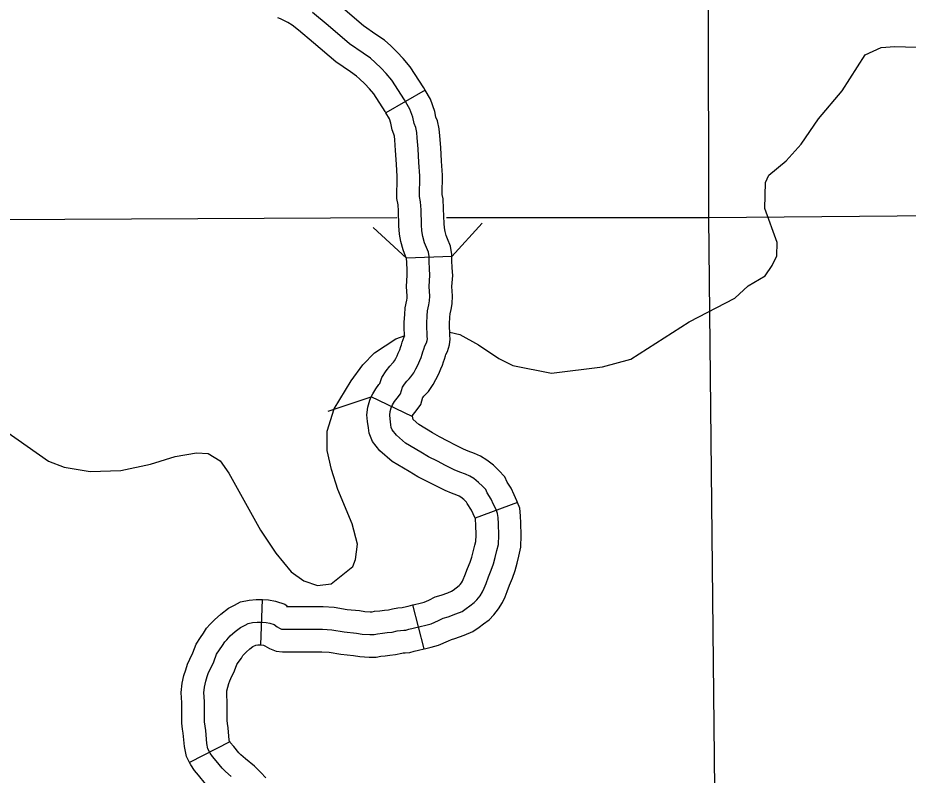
# Model space of a CAD drawing. Extents: x 1377389 to 1380723, y 1168351 to 1170484.
# Drawn here: x 1379168.8 to 1379227.8, y 1168904.3 to 1168954.5 of the extents above; entities that cross this region are included whole.
import ezdxf

# ---------------------------------------------------------------- set-up
doc = ezdxf.new("R2010")
doc.units = 0
doc.layers.add('B_Fill', color=7, linetype='Continuous')

msp = doc.modelspace()

# ---------------------------------------------------------------- linework, layer by layer
at = {"layer": 'B_Fill'}
for p, q in [((1379195.758, 1168949.715), (1379193.171, 1168948.195)), ((1379197.53, 1168938.688), (1379194.532, 1168938.589)), ((1379194.904, 1168928.105), (1379192.195, 1168929.394)), ((1379201.891, 1168922.397), (1379199.078, 1168921.356)), ((1379184.891, 1168912.967), (1379184.994, 1168915.965)), ((1379195.697, 1168912.707), (1379194.953, 1168915.613)), ((1379182.818, 1168906.557), (1379180.156, 1168905.174))]:
    msp.add_line(p, q, dxfattribs=at)
for points in [[(1379214.565, 1168941.269), (1379214.439, 1169011.809)], [(1379195.758, 1168949.715), (1379195.673, 1168949.858), (1379194.773, 1168951.256), (1379194.302, 1168951.807), (1379193.918, 1168952.211), (1379193.5, 1168952.63), (1379193.082, 1168953.011), (1379192.509, 1168953.393), (1379191.68, 1168953.967), (1379190.312, 1168955.143), (1379189.254, 1168956.016), (1379188.666, 1168956.483), (1379188.103, 1168956.826), (1379187.454, 1168957.135), (1379187.272, 1168957.219)], [(1379195.26, 1168931.453), (1379195.35, 1168931.655), (1379195.421, 1168931.806), (1379195.491, 1168932.007), (1379195.572, 1168932.229), (1379195.622, 1168932.37), (1379195.683, 1168932.562), (1379195.753, 1168932.783), (1379195.854, 1168932.975), (1379195.904, 1168933.136), (1379195.914, 1168933.237), (1379195.904, 1168933.388), (1379195.892, 1168933.628), (1379195.875, 1168933.938), (1379195.875, 1168934.282), (1379195.909, 1168934.764), (1379195.926, 1168935.091), (1379196.012, 1168935.486), (1379196.064, 1168935.745), (1379196.081, 1168936.072), (1379196.04, 1168936.712), (1379196.086, 1168937.443), (1379196.063, 1168937.866), (1379196.04, 1168938.357), (1379196.029, 1168938.7), (1379195.995, 1168938.974), (1379195.858, 1168939.283), (1379195.732, 1168939.603), (1379195.618, 1168940.014), (1379195.549, 1168940.38), (1379195.515, 1168940.791), (1379195.492, 1168941.774), (1379195.458, 1168942.311), (1379195.392, 1168942.657), (1379195.41, 1168944.034), (1379195.355, 1168944.904), (1379195.301, 1168945.81), (1379195.247, 1168946.553), (1379195.211, 1168946.897), (1379195.138, 1168947.223), (1379195.029, 1168947.495), (1379194.957, 1168947.912), (1379194.758, 1168948.456), (1379194.396, 1168949.072), (1379193.567, 1168950.358), (1379193.187, 1168950.802), (1379192.843, 1168951.165), (1379192.463, 1168951.545), (1379192.155, 1168951.826), (1379191.666, 1168952.152), (1379190.762, 1168952.778), (1379189.345, 1168953.996), (1379188.31, 1168954.85)], [(1379193.171, 1168948.195), (1379193.118, 1168948.285), (1379192.362, 1168949.46), (1379192.073, 1168949.798), (1379191.768, 1168950.118), (1379191.426, 1168950.461), (1379191.228, 1168950.642), (1379190.823, 1168950.912), (1379189.844, 1168951.589), (1379188.379, 1168952.849), (1379187.366, 1168953.684), (1379186.947, 1168954.017), (1379186.674, 1168954.184), (1379186.179, 1168954.419), (1379186.014, 1168954.496)], [(1379197.394, 1168933.688), (1379198.06, 1168933.532), (1379199.309, 1168932.845), (1379200.647, 1168931.941), (1379201.566, 1168931.48), (1379204.145, 1168930.971), (1379207.504, 1168931.378), (1379209.38, 1168931.881), (1379213.248, 1168934.355), (1379216.276, 1168935.93), (1379217.159, 1168936.751), (1379218.29, 1168937.401), (1379218.759, 1168938.083), (1379219.051, 1168938.738), (1379219.072, 1168939.621), (1379218.255, 1168941.87), (1379218.299, 1168943.596), (1379218.539, 1168944.067), (1379219.676, 1168945.019), (1379220.667, 1168946.125), (1379221.812, 1168947.798), (1379223.389, 1168949.671), (1379224.904, 1168952.043), (1379225.961, 1168952.53), (1379226.878, 1168952.59), (1379229.019, 1168952.523)], [(1379197.53, 1168938.688), (1379197.526, 1168938.818), (1379197.455, 1168939.38), (1379197.242, 1168939.861), (1379197.157, 1168940.078), (1379197.08, 1168940.353), (1379197.038, 1168940.58), (1379197.014, 1168940.871), (1379196.991, 1168941.839), (1379196.949, 1168942.5), (1379196.893, 1168942.79), (1379196.91, 1168944.071), (1379196.853, 1168944.996), (1379196.798, 1168945.91), (1379196.741, 1168946.686), (1379196.693, 1168947.139), (1379196.576, 1168947.667), (1379196.48, 1168947.906), (1379196.412, 1168948.302), (1379196.12, 1168949.099), (1379195.758, 1168949.715)], [(1379194.532, 1168938.571), (1379194.473, 1168938.704), (1379194.307, 1168939.127), (1379194.155, 1168939.675), (1379194.061, 1168940.179), (1379194.016, 1168940.711), (1379193.993, 1168941.708), (1379193.967, 1168942.121), (1379193.89, 1168942.524), (1379193.909, 1168943.997), (1379193.858, 1168944.812), (1379193.804, 1168945.71), (1379193.752, 1168946.42), (1379193.728, 1168946.655), (1379193.7, 1168946.78), (1379193.578, 1168947.084), (1379193.502, 1168947.523), (1379193.396, 1168947.812), (1379193.171, 1168948.195)], [(1379214.565, 1168941.269), (1379319.279, 1168942.202)], [(1379110.344, 1168940.858), (1379193.886, 1168941.271)], [(1379197.19, 1168941.277), (1379214.565, 1168941.269)], [(1379215.354, 1168864.029), (1379215.315, 1168869.77), (1379214.565, 1168941.269)], [(1379199.55, 1168940.906), (1379197.53, 1168938.688)], [(1379194.532, 1168938.589), (1379192.314, 1168940.609)], [(1379192.195, 1168929.394), (1379192.29, 1168929.593), (1379192.502, 1168929.937), (1379192.707, 1168930.205), (1379192.766, 1168930.283), (1379192.896, 1168930.673), (1379193.176, 1168931.127), (1379193.433, 1168931.432), (1379193.628, 1168931.64), (1379193.674, 1168931.687), (1379193.733, 1168931.771), (1379193.819, 1168931.935), (1379193.91, 1168932.109), (1379193.987, 1168932.279), (1379194.03, 1168932.372), (1379194.078, 1168932.511), (1379194.161, 1168932.737), (1379194.2, 1168932.848), (1379194.253, 1168933.014), (1379194.364, 1168933.364), (1379194.4, 1168933.433), (1379194.394, 1168933.549), (1379194.375, 1168933.896), (1379194.375, 1168934.335), (1379194.412, 1168934.856), (1379194.435, 1168935.291), (1379194.544, 1168935.793), (1379194.572, 1168935.932), (1379194.579, 1168936.063), (1379194.537, 1168936.71), (1379194.583, 1168937.449), (1379194.565, 1168937.79), (1379194.541, 1168938.297), (1379194.532, 1168938.589)], [(1379194.904, 1168928.105), (1379194.928, 1168928.156), (1379194.977, 1168928.235), (1379195.095, 1168928.39), (1379195.48, 1168928.897), (1379195.622, 1168929.366), (1379195.627, 1168929.38), (1379195.677, 1168929.44), (1379195.784, 1168929.554), (1379195.98, 1168929.749), (1379196.303, 1168930.209), (1379196.479, 1168930.548), (1379196.61, 1168930.798), (1379196.714, 1168931.03), (1379196.812, 1168931.24), (1379196.904, 1168931.504), (1379196.983, 1168931.721), (1379197.044, 1168931.892), (1379197.113, 1168932.109), (1379197.142, 1168932.202), (1379197.245, 1168932.397), (1379197.381, 1168932.835), (1379197.419, 1168933.212), (1379197.402, 1168933.475), (1379197.39, 1168933.707), (1379197.375, 1168933.979), (1379197.375, 1168934.228), (1379197.406, 1168934.671), (1379197.418, 1168934.891), (1379197.481, 1168935.18), (1379197.556, 1168935.557), (1379197.584, 1168936.08), (1379197.543, 1168936.713), (1379197.588, 1168937.437), (1379197.561, 1168937.941), (1379197.539, 1168938.417), (1379197.53, 1168938.688)], [(1379190.978, 1168918.169), (1379191.158, 1168918.618), (1379191.273, 1168919.645), (1379190.935, 1168920.993), (1379189.977, 1168923.257), (1379189.56, 1168924.582), (1379189.284, 1168925.853), (1379189.269, 1168927.115), (1379189.744, 1168928.599), (1379190.862, 1168930.452), (1379191.635, 1168931.508), (1379192.4, 1168932.303), (1379193.817, 1168933.247), (1379194.436, 1168933.461)], [(1379182.624, 1168913.315), (1379182.858, 1168913.56), (1379183.189, 1168913.859), (1379183.54, 1168914.125), (1379183.838, 1168914.285), (1379184.041, 1168914.392), (1379184.318, 1168914.445), (1379184.627, 1168914.477), (1379184.925, 1168914.467), (1379185.234, 1168914.456), (1379185.468, 1168914.413), (1379185.756, 1168914.317), (1379185.969, 1168914.157), (1379186.118, 1168914.072), (1379186.246, 1168914.019), (1379186.374, 1168914.008), (1379186.576, 1168914.008), (1379186.789, 1168914.008), (1379187.332, 1168914.008), (1379188.323, 1168914.008), (1379188.962, 1168914.008), (1379189.58, 1168913.976), (1379190.39, 1168913.838), (1379191.221, 1168913.752), (1379191.604, 1168913.688), (1379192.094, 1168913.667), (1379192.382, 1168913.667), (1379192.616, 1168913.71), (1379192.936, 1168913.742), (1379193.245, 1168913.784), (1379193.575, 1168913.816), (1379193.916, 1168913.891), (1379194.129, 1168913.933), (1379194.353, 1168913.944), (1379194.491, 1168913.955), (1379194.693, 1168914.008), (1379194.981, 1168914.072), (1379195.439, 1168914.189), (1379195.801, 1168914.285), (1379196.174, 1168914.371), (1379196.653, 1168914.584), (1379196.962, 1168914.744), (1379197.282, 1168914.829), (1379197.804, 1168915.021), (1379198.219, 1168915.192), (1379198.486, 1168915.373), (1379198.731, 1168915.554), (1379199.008, 1168915.767), (1379199.199, 1168915.959), (1379199.402, 1168916.215), (1379199.572, 1168916.492), (1379199.679, 1168916.727), (1379199.796, 1168917.036), (1379199.966, 1168917.473), (1379200.148, 1168917.921), (1379200.297, 1168918.337), (1379200.403, 1168918.763), (1379200.52, 1168919.211), (1379200.615, 1168919.626), (1379200.635, 1168920.231), (1379200.615, 1168920.976), (1379200.594, 1168921.4), (1379200.564, 1168921.661), (1379200.464, 1168921.933), (1379200.302, 1168922.276), (1379200.141, 1168922.629), (1379199.87, 1168923.042), (1379199.779, 1168923.253), (1379199.568, 1168923.475), (1379199.306, 1168923.727), (1379198.984, 1168923.978), (1379198.722, 1168924.14), (1379198.44, 1168924.271), (1379198.068, 1168924.412), (1379197.696, 1168924.563), (1379197.102, 1168924.855), (1379196.588, 1168925.127), (1379195.995, 1168925.419), (1379195.471, 1168925.731), (1379194.465, 1168926.336), (1379193.861, 1168926.86), (1379193.589, 1168927.202), (1379193.519, 1168927.373), (1379193.498, 1168927.535), (1379193.438, 1168927.948), (1379193.418, 1168928.179), (1379193.448, 1168928.431), (1379193.508, 1168928.663), (1379193.609, 1168928.874), (1379193.74, 1168929.086), (1379193.901, 1168929.298), (1379194.122, 1168929.59), (1379194.193, 1168929.821), (1379194.263, 1168930.033), (1379194.394, 1168930.245), (1379194.555, 1168930.436), (1379194.706, 1168930.597), (1379194.827, 1168930.718), (1379195.018, 1168930.99), (1379195.149, 1168931.242), (1379195.26, 1168931.453)], [(1379189.35, 1168928.445), (1379192.195, 1168929.394)], [(1379199.079, 1168921.353), (1379198.942, 1168921.645), (1379198.825, 1168921.9), (1379198.543, 1168922.329), (1379198.507, 1168922.414), (1379198.504, 1168922.416), (1379198.321, 1168922.592), (1379198.126, 1168922.745), (1379198.01, 1168922.816), (1379197.858, 1168922.887), (1379197.52, 1168923.015), (1379197.082, 1168923.193), (1379196.419, 1168923.519), (1379195.906, 1168923.791), (1379195.278, 1168924.1), (1379194.701, 1168924.444), (1379193.58, 1168925.117), (1379192.772, 1168925.818), (1379192.282, 1168926.436), (1379192.055, 1168926.988), (1379192.012, 1168927.333), (1379191.947, 1168927.774), (1379191.91, 1168928.204), (1379191.971, 1168928.711), (1379192.093, 1168929.179), (1379192.195, 1168929.394)], [(1379201.892, 1168922.397), (1379201.848, 1168922.514), (1379201.663, 1168922.907), (1379201.458, 1168923.357), (1379201.196, 1168923.755), (1379201.051, 1168924.092), (1379200.631, 1168924.533), (1379200.291, 1168924.861), (1379199.842, 1168925.212), (1379199.434, 1168925.463), (1379199.023, 1168925.654), (1379198.616, 1168925.808), (1379198.309, 1168925.932), (1379197.784, 1168926.191), (1379197.271, 1168926.463), (1379196.711, 1168926.738), (1379196.242, 1168927.018), (1379195.349, 1168927.554), (1379194.962, 1168927.89), (1379194.929, 1168928.121), (1379194.926, 1168928.151), (1379194.904, 1168928.105)], [(1379167.992, 1168927.129), (1379170.816, 1168925.127), (1379171.852, 1168924.731), (1379173.583, 1168924.446), (1379175.597, 1168924.514), (1379177.577, 1168924.941), (1379179.213, 1168925.453), (1379180.621, 1168925.695), (1379181.402, 1168925.649), (1379182.182, 1168925.162), (1379182.757, 1168924.345), (1379184.86, 1168920.568), (1379185.865, 1168919.048), (1379186.898, 1168917.81), (1379187.723, 1168917.205), (1379188.635, 1168916.904), (1379189.549, 1168917.024), (1379190.978, 1168918.169)], [(1379195.697, 1168912.707), (1379195.817, 1168912.738), (1379196.161, 1168912.829), (1379196.651, 1168912.941), (1379197.304, 1168913.231), (1379197.507, 1168913.337), (1379197.735, 1168913.398), (1379198.348, 1168913.623), (1379198.934, 1168913.863), (1379199.354, 1168914.149), (1379199.634, 1168914.357), (1379200, 1168914.638), (1379200.322, 1168914.961), (1379200.633, 1168915.354), (1379200.899, 1168915.787), (1379201.064, 1168916.15), (1379201.196, 1168916.498), (1379201.361, 1168916.92), (1379201.549, 1168917.386), (1379201.734, 1168917.901), (1379201.856, 1168918.392), (1379201.978, 1168918.855), (1379202.109, 1168919.434), (1379202.135, 1168920.226), (1379202.114, 1168921.032), (1379202.09, 1168921.521), (1379202.034, 1168922.013), (1379201.891, 1168922.397)], [(1379194.953, 1168915.613), (1379195.061, 1168915.641), (1379195.442, 1168915.742), (1379195.698, 1168915.8), (1379196.003, 1168915.936), (1379196.418, 1168916.151), (1379196.829, 1168916.261), (1379197.26, 1168916.419), (1379197.505, 1168916.52), (1379197.617, 1168916.596), (1379197.827, 1168916.751), (1379198.015, 1168916.896), (1379198.077, 1168916.958), (1379198.17, 1168917.076), (1379198.245, 1168917.198), (1379198.293, 1168917.303), (1379198.396, 1168917.574), (1379198.572, 1168918.027), (1379198.746, 1168918.456), (1379198.859, 1168918.773), (1379198.95, 1168919.135), (1379199.063, 1168919.567), (1379199.12, 1168919.819), (1379199.134, 1168920.236), (1379199.115, 1168920.921), (1379199.098, 1168921.278), (1379199.095, 1168921.31), (1379199.078, 1168921.356)], [(1379180.156, 1168905.174), (1379179.948, 1168905.573), (1379179.816, 1168906.235), (1379179.738, 1168907.115), (1379179.698, 1168907.389), (1379179.656, 1168907.782), (1379179.643, 1168908.363), (1379179.643, 1168909.157), (1379179.635, 1168909.465), (1379179.604, 1168909.815), (1379179.672, 1168910.426), (1379179.788, 1168910.95), (1379179.904, 1168911.324), (1379180.023, 1168911.694), (1379180.184, 1168912.031), (1379180.384, 1168912.451), (1379180.608, 1168913.023), (1379180.885, 1168913.464), (1379181.081, 1168913.743), (1379181.283, 1168914.075), (1379181.532, 1168914.343), (1379181.812, 1168914.636), (1379182.231, 1168915.015), (1379182.728, 1168915.392), (1379183.134, 1168915.61), (1379183.539, 1168915.823), (1379184.098, 1168915.931), (1379184.576, 1168915.98), (1379184.978, 1168915.966), (1379184.995, 1168915.965)], [(1379184.994, 1168915.965), (1379185.395, 1168915.951), (1379185.842, 1168915.87), (1379186.462, 1168915.663), (1379186.668, 1168915.508), (1379186.576, 1168915.508), (1379186.789, 1168915.508), (1379187.332, 1168915.508), (1379188.323, 1168915.508), (1379189.001, 1168915.508), (1379189.746, 1168915.47), (1379190.593, 1168915.324), (1379191.421, 1168915.24), (1379191.761, 1168915.183), (1379192.127, 1168915.167), (1379192.246, 1168915.167), (1379192.407, 1168915.196), (1379192.758, 1168915.231), (1379193.07, 1168915.274), (1379193.341, 1168915.301), (1379193.608, 1168915.359), (1379193.945, 1168915.426), (1379194.243, 1168915.441), (1379194.339, 1168915.466), (1379194.632, 1168915.531), (1379194.953, 1168915.613)], [(1379182.912, 1168904.263), (1379182.549, 1168904.583), (1379182.315, 1168904.796), (1379181.921, 1168905.297), (1379181.676, 1168905.585), (1379181.516, 1168905.809), (1379181.378, 1168906.076), (1379181.303, 1168906.449), (1379181.229, 1168907.291), (1379181.186, 1168907.579), (1379181.154, 1168907.877), (1379181.143, 1168908.379), (1379181.143, 1168909.178), (1379181.133, 1168909.551), (1379181.111, 1168909.797), (1379181.154, 1168910.18), (1379181.239, 1168910.564), (1379181.335, 1168910.873), (1379181.42, 1168911.14), (1379181.537, 1168911.385), (1379181.761, 1168911.854), (1379181.953, 1168912.345), (1379182.134, 1168912.633), (1379182.336, 1168912.921), (1379182.486, 1168913.166), (1379182.624, 1168913.315)], [(1379182.818, 1168906.557), (1379182.807, 1168906.578), (1379182.79, 1168906.663), (1379182.719, 1168907.467), (1379182.674, 1168907.769), (1379182.652, 1168907.973), (1379182.643, 1168908.395), (1379182.643, 1168909.2), (1379182.631, 1168909.638), (1379182.619, 1168909.779), (1379182.636, 1168909.934), (1379182.69, 1168910.179), (1379182.766, 1168910.423), (1379182.818, 1168910.586), (1379182.891, 1168910.739), (1379183.138, 1168911.258), (1379183.298, 1168911.666), (1379183.383, 1168911.801), (1379183.592, 1168912.099), (1379183.688, 1168912.257), (1379183.716, 1168912.287), (1379183.905, 1168912.484), (1379184.146, 1168912.703), (1379184.353, 1168912.859), (1379184.542, 1168912.96), (1379184.677, 1168912.974), (1379184.872, 1168912.968), (1379184.89, 1168912.967)], [(1379184.891, 1168912.967), (1379185.064, 1168912.961), (1379185.143, 1168912.902), (1379185.454, 1168912.724), (1379185.886, 1168912.544), (1379186.311, 1168912.508), (1379186.576, 1168912.508), (1379186.789, 1168912.508), (1379187.332, 1168912.508), (1379188.323, 1168912.508), (1379188.923, 1168912.508), (1379189.414, 1168912.483), (1379190.186, 1168912.351), (1379191.021, 1168912.265), (1379191.448, 1168912.194), (1379192.061, 1168912.167), (1379192.517, 1168912.167), (1379192.825, 1168912.223), (1379193.113, 1168912.252), (1379193.42, 1168912.294), (1379193.808, 1168912.332), (1379194.223, 1168912.423), (1379194.313, 1168912.441), (1379194.446, 1168912.447), (1379194.742, 1168912.47), (1379195.047, 1168912.55), (1379195.33, 1168912.613), (1379195.697, 1168912.707)], [(1379185.212, 1168904.163), (1379184.886, 1168904.527), (1379184.464, 1168904.949), (1379183.873, 1168905.415), (1379183.551, 1168905.7), (1379183.417, 1168905.822), (1379183.082, 1168906.247), (1379182.86, 1168906.509), (1379182.799, 1168906.594), (1379182.818, 1168906.557)], [(1379181.213, 1168903.771), (1379180.76, 1168904.347), (1379180.492, 1168904.662), (1379180.234, 1168905.024), (1379180.156, 1168905.174)]]:
    msp.add_lwpolyline(points, dxfattribs=at)

doc.saveas('drawing.dxf')
